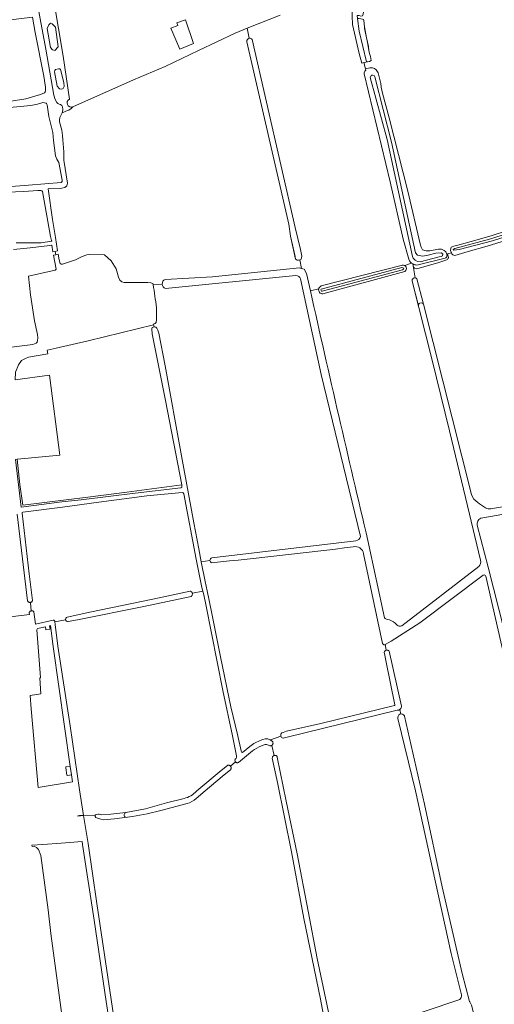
# Model space of a CAD drawing. Header units: metres. Extents: x 209813 to 223847, y 571801 to 587119.
# Tile 442 of 656: x 213210 to 213530, y 582466 to 583129. Entities that reach past the tile are written whole.
import ezdxf

# ---------------------------------------------------------------- set-up
doc = ezdxf.new("R2010")
doc.units = ezdxf.units.M
for name, color, linetype, lineweight in [('B-RO-GR-BEPLANTING_CULTUUR_HEESTERS-GV', 8, 'Continuous', 0), ('B-RO-GR-BOUWLAND-GV', 8, 'Continuous', 0), ('B-RO-GR-GRAS-GV', 8, 'Continuous', 0), ('B-RO-GR-GROENVOORZIENING-GV', 8, 'Continuous', 0), ('B-RO-KW-KUNSTWERK_STUW-GV', 8, 'Continuous', 0), ('B-RO-OG-TERREIN_CULTUURSCHEIDING-GV', 8, 'Continuous', 0), ('B-RO-OG-WATER_GREPPEL-GV', 8, 'Continuous', 0)]:
    doc.layers.add(name, color=color, linetype=linetype, lineweight=lineweight)

msp = doc.modelspace()

# ---------------------------------------------------------------- linework, layer by layer
at = {"layer": 'B-RO-GR-BEPLANTING_CULTUUR_HEESTERS-GV', "flags": 128}
msp.add_lwpolyline([(213233.862, 583094.156), (213235.763, 583084.646), (213237.264, 583082.822), (213238.819, 583082.446), (213239.846, 583083.037), (213240.367, 583084.447), (213240.244, 583086.931), (213238.032, 583095.705), (213237.434, 583096.171), (213236.558, 583096.311), (213234.702, 583095.733), (213234.054, 583095.207)], close=True, dxfattribs=at)
at = {"layer": 'B-RO-GR-BOUWLAND-GV', "flags": 128}
for points in [[(213396.501, 582957.007), (213308.612, 582948.383)], [(213439.861, 582781.348), (213413.493, 582890.372), (213399.619, 582954.924)], [(213306.424, 582951.288), (213300.335, 582950.946)], [(213302.551, 582927.335), (213302.35, 582925.484)], [(213300.763, 582924.492), (213300.665, 582923.858), (213300.972, 582922.544), (213301.44, 582922.586), (213302.101, 582922.289), (213302.763, 582921.594), (213303.457, 582920.337), (213304.187, 582918.304), (213308.346, 582896.192), (213319.335, 582835.714), (213327.752, 582790.515), (213331.106, 582772.961), (213332.788, 582764.255), (213338.569, 582765.227)], [(213339.863, 582766.849), (213436.822, 582778.413)]]:
    msp.add_lwpolyline(points, dxfattribs=at)
at = {"layer": 'B-RO-GR-BOUWLAND-GV'}
for points in [[(213399.619, 582954.924, 0.3043639), (213396.501, 582957.007)], [(213300.335, 582950.946, -0.0302042), (213301.404, 582943.224)], [(213308.612, 582948.383, -0.3189093), (213306.424, 582951.288)], [(213301.404, 582943.224, -0.0669119), (213302.551, 582927.335)], [(213302.35, 582925.484, -0.2431468), (213300.763, 582924.492)], [(213436.822, 582778.413, 0.3174021), (213439.861, 582781.348)], [(213338.569, 582765.227, -0.3326815), (213339.863, 582766.849)]]:
    msp.add_lwpolyline(points, format="xyb", dxfattribs=at)
at = {"layer": 'B-RO-GR-GRAS-GV', "flags": 128}
for points in [[(213443.029, 583142.24), (213442.87, 583139.492), (213442.394, 583138.01), (213441.706, 583133.142), (213441.23, 583132.031), (213440.171, 583131.819), (213439.007, 583132.19), (213437.653, 583132.216), (213437.96, 583130.052), (213439.113, 583130.179), (213441.388, 583129.755), (213441.918, 583129.491), (213442.129, 583128.75), (213442.553, 583124.622), (213443.981, 583117.161), (213445.304, 583111.235), (213445.622, 583108.695), (213446.045, 583106.631), (213446.68, 583104.567), (213447.051, 583101.868), (213446.045, 583101.286), (213442.142, 583100.433)], [(213385.857, 583132.373), (213363.714, 583123.592), (213365.095, 583116.831)], [(213474.409, 582965.346), (213473.656, 582966.07), (213473.012, 582966.919), (213472.425, 582968.037), (213468.697, 582981.574), (213459.868, 583020.071), (213442.318, 583092.954), (213442.363, 583093.583), (213442.871, 583094.646), (213443.564, 583095.257), (213442.142, 583100.433), (213440.76, 583100.129), (213438.988, 583106.581), (213434.472, 583126.083), (213434.084, 583137.7)], [(213363.714, 583123.592), (213355.551, 583120.355), (213330.896, 583108.602), (213308.461, 583097.807), (213287.023, 583088.941), (213246.307, 583070.665), (213245.202, 583069.488), (213243.483, 583068.397), (213242.59, 583068.099), (213238.996, 583066.621), (213237.42, 583063.373), (213237.255, 583061.86), (213237.288, 583060.476), (213238.823, 583054.9), (213239.316, 583051.444), (213239.468, 583048.408), (213240.282, 583040.376), (213240.221, 583034.729), (213242.577, 583019.146), (213242.183, 583017.468), (213240.983, 583016.267), (213238.832, 583015.882), (213230.659, 583015.713), (213229.665, 583015.498), (213232.558, 582994.833), (213234.683, 582982.74), (213235.986, 582973.69), (213234.366, 582973.311), (213234.775, 582971.061), (213236.385, 582971.438), (213237.065, 582967.594), (213237.662, 582965.251), (213238.421, 582964.664), (213239.212, 582964.71), (213248.045, 582967.542), (213252.642, 582969.757), (213255.622, 582970.908), (213257.504, 582971.147), (213267.605, 582970.946), (213272.122, 582966.88), (213275.467, 582961.457), (213276.929, 582955.87), (213277.844, 582953.816), (213279.167, 582952.824), (213280.92, 582952.394), (213296.762, 582952.361), (213298.68, 582952.229), (213300.204, 582951.581), (213300.335, 582950.946), (213306.424, 582951.288)], [(213394.485, 582976.325), (213392.898, 582983.667), (213391.663, 582991.683), (213363.453, 583114.49)], [(213443.305, 583096.201), (213446.298, 583096.931), (213447.965, 583096.931), (213449.314, 583096.455), (213450.584, 583095.582), (213451.775, 583093.518), (213453.68, 583086.374), (213453.918, 583083.993), (213454.712, 583079.945), (213459.157, 583063.276), (213471.936, 583013.825), (213480.033, 582978.345), (213480.747, 582976.202), (213481.779, 582974.297), (213484.16, 582973.662), (213486.7, 582973.741), (213492.574, 582974.852), (213494.558, 582974.693), (213496.304, 582973.9), (213497.495, 582973.106), (213498.083, 582971.486), (213498.431, 582971.583)], [(213189.919, 583015.902), (213216.401, 583017.792), (213238.46, 583019.733), (213239.1, 583020.373), (213239.194, 583021.304), (213236.741, 583033.135), (213235.604, 583035.372), (213234.693, 583037.616), (213233.183, 583047.959), (213232.745, 583053.258), (213230.153, 583064.099), (213229.073, 583072.05), (213228.595, 583073.006), (213228.398, 583073.165), (213226.063, 583073.461), (213222.568, 583072.454), (213218.074, 583071.557), (213201.403, 583070.041), (213174.275, 583067.893), (213174.623, 583061.775), (213169.252, 583061.196), (213170.916, 583015.899), (213179.356, 583016.015)], [(213208.028, 582978.978), (213224.854, 582979.109), (213231.801, 582980.266), (213232.032, 582980.428), (213231.993, 582980.662), (213231.237, 582983.31), (213225.755, 583013.67), (213225.365, 583014.116), (213224.654, 583014.259), (213222.819, 583014.276), (213213.35, 583013.576), (213190.429, 583012.767)], [(213501.16, 582972.343), (213500.593, 582973.866), (213500.692, 582975.354), (213500.989, 582976.048), (213501.585, 582976.445), (213502.775, 582976.842), (213506.413, 582977.768), (213518.452, 582981.009), (213528.656, 582984.008), (213538.181, 582987.183), (213547.283, 582990.252), (213556.914, 582995.015), (213569.614, 583002.105), (213578.186, 583008.032), (213587.182, 583013.853), (213596.39, 583017.875), (213598.506, 583017.875), (213602.951, 583016.816), (213604.962, 583014.911), (213606.232, 583013.006), (213606.444, 583011.525), (213605.721, 583009.211)], [(213547.681, 582983.71), (213525.211, 582976.905), (213512.399, 582973.338), (213503.559, 582970.539)], [(213234.366, 582973.311), (213232.878, 582972.963), (213232.1, 582977.537), (213231.912, 582977.523), (213230.737, 582977.205), (213217.489, 582975.704), (213206.27, 582974.51)], [(213308.499, 582954.331), (213340.269, 582956.241), (213398.884, 582962.343), (213400.277, 582961.863), (213399.1, 582967.509), (213398.131, 582967.331), (213397.39, 582967.416), (213396.607, 582967.776), (213396.141, 582968.157), (213394.485, 582976.325)], [(213205.067, 582908.806), (213219.429, 582910.683), (213221.526, 582911.493), (213222.227, 582912.194), (213222.475, 582913.377), (213222.617, 582915.14), (213222.575, 582917.247), (213220.429, 582926.536), (213217.7, 582944.111), (213216.341, 582956.72), (213234.392, 582960.684), (213234.971, 582961.235), (213233.262, 582970.707), (213234.775, 582971.061)], [(213501.16, 582972.343), (213498.431, 582971.583), (213498.957, 582970.19), (213499.196, 582968.952), (213498.883, 582968.666), (213498.566, 582967.925), (213497.402, 582967.396), (213492.11, 582965.703), (213478.457, 582961.681), (213477.452, 582961.628), (213476.394, 582961.999), (213475.58, 582962.722)], [(213400.277, 582961.863), (213402.004, 582961.268), (213403.639, 582958.412), (213406.259, 582946.65)], [(213411.854, 582948.119), (213411.998, 582948.544), (213412.12, 582948.798), (213412.29, 582949.082), (213412.476, 582949.316), (213412.723, 582949.569), (213412.94, 582949.743), (213413.375, 582950.011), (213468.126, 582964.119)], [(213469.839, 582959.767), (213414.634, 582944.7)], [(213474.409, 582965.346), (213469.723, 582963.75)], [(213476.841, 582955.446), (213475.138, 582964.868)], [(213520.838, 582765.352), (213511.898, 582802.033), (213499.957, 582852.522), (213488.256, 582899.986), (213474.659, 582953.275)], [(213477.943, 582954.877), (213482.416, 582937.767), (213514.722, 582809.532)], [(213411.854, 582948.119), (213406.259, 582946.65)], [(213319.649, 582815.992), (213308.704, 582872.923), (213299.682, 582917.861), (213299.686, 582918.312), (213299.422, 582920.734), (213299.522, 582921.462), (213299.786, 582921.991), (213300.282, 582922.322), (213300.972, 582922.544), (213300.665, 582923.858), (213256.509, 582912.969), (213235.095, 582908.108), (213228.936, 582906.83), (213229.473, 582904.417), (213216.521, 582902.064), (213214.338, 582901.204), (213211.674, 582899.783), (213209.708, 582896.865), (213207.723, 582891.944), (213207.497, 582886.706), (213230.478, 582890.05), (213237.621, 582836.022), (213213.809, 582833.799), (213208.872, 582833.303)], [(213666.856, 582820.834), (213532.674, 582795.77), (213520.944, 582793.61)], [(213527.753, 582799.936), (213531.512, 582800.515), (213559.698, 582805.429), (213656.9, 582822.819)], [(213319.85, 582810.917), (213296.161, 582808.585), (213263.751, 582804.423), (213239.343, 582801.109), (213212.557, 582797.668)], [(213333.723, 582744.444), (213333.03, 582746.857), (213329.221, 582766.118), (213320.931, 582810.107)], [(213196.685, 582726.324), (213216.991, 582728.878), (213216.847, 582729.946), (213216.981, 582730.241), (213217.077, 582730.406), (213217.317, 582730.703), (213217.613, 582730.946), (213217.951, 582731.124), (213218.318, 582731.23), (213217.684, 582736.953), (213217.51, 582736.936), (213217.162, 582736.953), (213216.824, 582737.039), (213216.51, 582737.191), (213216.232, 582737.402), (213216.111, 582737.528), (213215.908, 582737.812), (213215.799, 582738.028), (213208.805, 582796.444)], [(213212.197, 582797.046), (213216.966, 582756.246), (213219.115, 582738.224), (213219.016, 582737.969), (213218.937, 582737.813), (213218.735, 582737.529), (213218.613, 582737.403), (213218.336, 582737.192), (213218.183, 582737.108), (213217.855, 582736.988), (213217.684, 582736.953)], [(213518.518, 582788.935), (213525.881, 582760.677), (213543.913, 582690.051)], [(213444.992, 582778.572), (213456.175, 582726.593)], [(213454.869, 582709.148), (213441.961, 582769.747)], [(213338.569, 582765.227), (213332.788, 582764.255), (213335.361, 582750.927), (213336.752, 582744.734), (213339.721, 582730.646), (213345.629, 582700.311), (213352.66, 582666.602), (213357.067, 582648.065), (213359.532, 582636.958), (213359.728, 582635.979), (213360.443, 582635.82), (213365.39, 582639.978)], [(213467.677, 582721.193), (213519.561, 582761.088)], [(213522.653, 582755.219), (213479.875, 582723.263), (213460.627, 582710.784), (213456.573, 582708.616)], [(213539.095, 582689.804), (213524.275, 582754.527)], [(213241.321, 582725.289), (213241.496, 582726.242), (213241.925, 582726.861), (213242.456, 582727.038), (213257.744, 582730.392), (213300.181, 582739.192), (213325.21, 582744.576), (213325.435, 582744.52), (213325.618, 582744.454), (213325.793, 582744.371), (213326.115, 582744.154), (213326.388, 582743.877), (213326.502, 582743.72), (213326.681, 582743.376), (213326.744, 582743.192)], [(213335.732, 582735.473), (213334.391, 582742.12), (213333.723, 582744.444), (213326.744, 582743.192), (213326.789, 582743.002), (213326.82, 582742.615), (213326.807, 582742.422), (213326.723, 582742.042), (213326.566, 582741.688), (213326.461, 582741.524), (213326.207, 582741.231), (213325.9, 582740.969), (213294.157, 582734.21), (213249.482, 582725.217), (213243.114, 582724.028)], [(213356.403, 582633.528), (213353.813, 582647.159), (213347.213, 582677.701), (213335.732, 582735.473)], [(213218.318, 582731.23), (213218.698, 582731.26), (213218.889, 582731.246), (213219.261, 582731.16), (213219.609, 582731.001), (213219.769, 582730.896), (213219.917, 582730.775), (213220.103, 582730.589), (213221.213, 582722.354), (213232.961, 582724.999), (213233.194, 582724.951), (213233.438, 582724.859), (213233.757, 582724.632), (213233.924, 582724.431), (213234.046, 582724.2), (213234.104, 582723.877)], [(213231.308, 582721.304), (213230.635, 582721.153), (213230.907, 582718.959), (213228.168, 582718.443), (213227.902, 582720.537), (213222.467, 582719.313)], [(213244.499, 582626.475), (213240.573, 582653.255), (213233.099, 582707.151), (213231.308, 582721.304)], [(213242.666, 582724.001), (213242.036, 582724.194), (213241.702, 582724.607), (213241.321, 582725.289), (213234.104, 582723.877), (213234.437, 582722.008), (213236.267, 582707.552), (213244.387, 582653.814), (213250.721, 582610.608), (213253.522, 582593.509), (213261.125, 582593.292)], [(213463.303, 582723.013), (213464.535, 582721.636)], [(213222.054, 582718.563), (213224.497, 582686.427)], [(213457.307, 582704.699), (213456.573, 582708.616)], [(213463.087, 582667.997), (213457.087, 582697.737), (213456.03, 582702.454)], [(213457.307, 582704.699), (213457.543, 582704.758), (213457.873, 582704.787), (213458.255, 582704.751), (213458.611, 582704.633), (213458.937, 582704.453), (213459.331, 582704.093), (213467.532, 582667.091)], [(213224.107, 582685.836), (213224.823, 582675.253), (213217.632, 582674.227), (213218.273, 582665.336), (213222.923, 582612.376), (213246.036, 582615.995), (213245.337, 582620.761), (213242.76, 582620.444), (213242.205, 582620.563)], [(213464.607, 582664.301), (213390.476, 582646.262), (213389.517, 582645.879), (213388.776, 582645.693), (213388.009, 582645.614), (213387.321, 582645.746), (213386.818, 582646.011), (213386.271, 582646.779)], [(213390.166, 582650.133), (213413.3, 582655.387), (213462.838, 582667.46)], [(213467.09, 582661.769), (213466.494, 582664.887)], [(213507.854, 582472.675), (213500.909, 582500.577), (213490.369, 582548.609), (213476.946, 582610.027), (213465.095, 582658.712)], [(213469.565, 582660.606), (213469.694, 582660.283), (213483.1, 582600.952), (213494.984, 582545.477), (213508.305, 582487.061), (213513.261, 582468.156), (213513.496, 582467.877), (213514.607, 582465.695), (213515.528, 582462.383), (213523.743, 582427.045), (213525.951, 582424.251), (213529.229, 582422.107), (213531.503, 582421.425), (213536.402, 582420.873), (213542.862, 582422.359), (213593.375, 582436.005)], [(213386.271, 582646.779), (213386.21, 582647.44), (213386.342, 582648.128), (213386.633, 582648.736), (213387.056, 582649.054), (213387.797, 582649.398), (213390.166, 582650.133)], [(213386.271, 582646.779), (213379.268, 582644.418)], [(213380.666, 582643.369), (213380.859, 582643.048), (213380.938, 582642.883), (213381.044, 582642.533), (213381.079, 582642.17), (213381.042, 582641.806), (213380.934, 582641.458), (213380.759, 582641.137), (213380.525, 582640.857), (213380.24, 582640.629)], [(213375.139, 582641.007), (213375.069, 582640.978)], [(213379.018, 582640.345), (213378.837, 582640.376), (213378.491, 582640.49), (213377.999, 582640.738)], [(213418.081, 582442.086), (213412.988, 582469.72), (213401.82, 582523.994), (213393.584, 582568.918), (213384.053, 582615.584), (213380.567, 582632.093), (213380.637, 582632.532), (213380.682, 582632.704), (213380.745, 582632.871), (213380.918, 582633.18), (213381.028, 582633.321), (213381.286, 582633.565), (213381.587, 582633.752), (213381.751, 582633.822), (213380.24, 582640.629), (213379.915, 582640.462), (213379.564, 582640.361), (213379.383, 582640.338), (213379.018, 582640.345)], [(213329.541, 582609.901), (213329.672, 582610.031), (213346.097, 582623.78), (213350.312, 582627.176), (213350.52, 582627.246), (213350.888, 582627.31), (213351.075, 582627.314), (213351.446, 582627.264), (213351.799, 582627.141), (213351.964, 582627.053), (213352.264, 582626.83), (213352.395, 582626.697), (213355.832, 582629.514), (213355.65, 582629.774), (213355.524, 582630.066), (213355.459, 582630.377), (213355.457, 582630.695), (213355.519, 582631.007), (213355.642, 582631.3), (213355.845, 582631.634), (213356.143, 582631.873)], [(213357.891, 582629.155), (213357.418, 582629.01), (213357.262, 582628.979), (213356.944, 582628.965), (213356.786, 582628.982), (213356.478, 582629.063), (213356.193, 582629.203), (213356.062, 582629.294), (213355.832, 582629.514)], [(213381.751, 582633.822), (213382.094, 582633.912), (213382.449, 582633.93), (213382.8, 582633.877), (213383.134, 582633.755), (213383.436, 582633.569), (213383.572, 582633.454), (213383.695, 582633.326), (213383.853, 582633.125), (213383.96, 582632.654), (213389.84, 582603.171), (213397.22, 582567.606), (213404.752, 582529.048), (213410.848, 582497.169), (213417.262, 582466.322), (213421.928, 582443.691), (213422.532, 582441.373), (213431.513, 582444.898), (213482.744, 582461.477), (213506.172, 582469.3), (213506.776, 582469.448)], [(213245.337, 582620.761), (213244.499, 582626.475), (213241.57, 582626.159), (213241.53, 582625.524), (213242.205, 582620.563)], [(213352.395, 582626.697), (213352.614, 582626.394), (213352.699, 582626.227), (213352.817, 582625.873), (213352.848, 582625.688), (213352.855, 582625.314), (213352.829, 582625.129), (213352.723, 582624.771), (213352.575, 582624.513), (213346.86, 582619.78), (213335.459, 582610.117), (213329.381, 582604.783)], [(213271.841, 582594.339), (213281.963, 582595.358), (213295.176, 582597.873), (213309.43, 582601.874), (213321.188, 582604.944)], [(213323.158, 582601.454), (213305.508, 582596.793), (213296.328, 582594.656), (213286.367, 582592.672), (213274.302, 582591.164), (213267.05, 582590.501), (213265.213, 582590.846), (213262.792, 582591.521), (213261.76, 582592.037)], [(213282.395, 582592.176), (213281.049, 582592.791), (213280.771, 582593.505), (213280.929, 582594.18), (213281.287, 582594.934), (213281.963, 582595.358)], [(213253.522, 582593.509), (213256.638, 582574.486), (213262.474, 582534.218), (213277.24, 582434.923), (213281.19, 582408.639)], [(213263.229, 582594.339), (213261.562, 582593.783), (213261.125, 582593.292), (213261.244, 582592.672), (213261.76, 582592.037)], [(213263.229, 582594.339), (213264.062, 582594.219)], [(213271.841, 582594.339), (213265.888, 582593.942), (213264.062, 582594.219)], [(213281.887, 582382.29), (213277.597, 582410.213), (213268.645, 582468.193), (213260.739, 582522.919), (213252.839, 582573.863), (213252.5, 582575.932), (213238.348, 582574.808), (213226.177, 582573.803), (213218.769, 582573.379), (213218.828, 582572.587)], [(213218.828, 582572.587), (213220.151, 582572.669), (213221.847, 582571.966), (213223.242, 582570.571), (213224.718, 582566.538), (213229.562, 582529.937), (213231.391, 582513.948), (213247.747, 582392.655), (213249.44, 582379.99), (213250.25, 582377), (213250.635, 582376.582), (213251.328, 582376.07), (213252.152, 582375.871), (213253.703, 582376.03), (213278.752, 582381.252), (213279.175, 582379.224)]]:
    msp.add_lwpolyline(points, dxfattribs=at)
for points in [[(213219.1, 583131.126), (213152.358, 583122.964), (213154.762, 583107.069), (213165.144, 583108.004), (213166.437, 583107.603), (213167.099, 583105.788), (213169.459, 583092.204), (213172.162, 583071.289), (213179.079, 583072.186), (213203.282, 583074.252), (213214.536, 583076.084), (213224.587, 583078.95), (213227.118, 583080.129), (213227.706, 583080.717), (213227.9, 583081.21), (213227.853, 583083.94), (213226.742, 583091.197), (213221.016, 583120.6)], [(213319.649, 582815.992), (213282.688, 582811.173), (213256.428, 582807.866), (213212.639, 582802.442), (213210.588, 582816.399), (213208.872, 582833.303), (213207.623, 582833.178), (213211.496, 582801.06), (213238.897, 582804.581), (213251.85, 582805.985), (213288.309, 582810.483), (213318.91, 582814.168), (213319.729, 582814.494), (213319.772, 582815.35)]]:
    msp.add_lwpolyline(points, close=True, dxfattribs=at)
at = {"layer": 'B-RO-GR-GRAS-GV'}
for points in [[(213363.453, 583114.49, -0.424163), (213365.095, 583116.831)], [(213503.559, 582970.539, -0.3472142), (213501.16, 582972.343)], [(213475.138, 582964.868, -0.0362334), (213474.409, 582965.346)], [(213306.424, 582951.288, -0.3240408), (213308.499, 582954.331)], [(213406.259, 582946.65, 0.003423), (213444.992, 582778.572)], [(213414.634, 582944.7, -0.4892454), (213411.854, 582948.119)], [(213320.931, 582810.107, 0.3889568), (213319.85, 582810.917)], [(213514.722, 582809.532, 0.1603502), (213518.874, 582804.23)], [(213518.874, 582804.23, -0.0157434), (213524.046, 582800.533)], [(213212.557, 582797.668, 0.3872746), (213212.197, 582797.046)], [(213524.046, 582800.533, 0.1407609), (213527.753, 582799.936)], [(213520.944, 582793.61, 0.3672788), (213518.518, 582788.935)], [(213435.099, 582774.255, -0.0013269), (213339.836, 582763.504)], [(213441.961, 582769.747, 0.4643599), (213435.099, 582774.255)], [(213339.836, 582763.504, -0.3455367), (213338.569, 582765.227)], [(213519.561, 582761.088, 0.2239676), (213520.838, 582765.352)], [(213524.275, 582754.527, 0.5687324), (213522.653, 582755.219)], [(213243.114, 582724.028, -0.0739318), (213242.666, 582724.001)], [(213456.175, 582726.593, 0.1425508), (213457.981, 582725.398)], [(213457.981, 582725.398, -0.1559757), (213463.303, 582723.013)], [(213464.535, 582721.636, 0.3601621), (213467.677, 582721.193)], [(213222.467, 582719.313, 0.1932171), (213222.054, 582718.563)], [(213456.573, 582708.616, -0.505281), (213454.869, 582709.148)], [(213456.03, 582702.454, -0.3945147), (213457.307, 582704.699)], [(213224.497, 582686.427, -0.2741867), (213224.107, 582685.836)], [(213462.838, 582667.46, 0.3682589), (213463.087, 582667.997)], [(213365.39, 582639.978, -0.0755663), (213372.973, 582644.17)], [(213372.973, 582644.17, -0.0114893), (213374.145, 582644.575)], [(213368.623, 582637.954, 0.0202439), (213357.891, 582629.155)], [(213375.069, 582640.978, 0.0412032), (213368.623, 582637.954)], [(213377.999, 582640.738, 0.2654046), (213375.139, 582641.007)], [(213356.143, 582631.873, 0.2572238), (213356.403, 582633.528)], [(213321.188, 582604.944, 0.1660098), (213329.541, 582609.901)], [(213329.381, 582604.783, -0.0962935), (213323.158, 582601.454)], [(213506.776, 582469.448, 0.2354307), (213507.854, 582472.675)]]:
    msp.add_lwpolyline(points, format="xyb", dxfattribs=at)
for centre, radius, start, end in [((213468.413, 582961.719), 2.417, 306.160844, 98.366236), ((213464.794, 582667.031), 2.737, 266.090935, 0.963411), ((213467.462, 582659.346), 2.452, 30.935577, 194.80565), ((213376.535, 582639.32), 5.784, 44.426888, 114.591559)]:
    msp.add_arc(centre, radius, start, end, dxfattribs=at)
at = {"layer": 'B-RO-GR-GROENVOORZIENING-GV', "flags": 128}
msp.add_lwpolyline([(213444.074, 583100.858), (213446.045, 583101.286), (213447.051, 583101.868), (213446.68, 583104.567), (213446.045, 583106.631), (213445.622, 583108.695), (213444.775, 583113.986), (213442.764, 583123.458), (213442.553, 583124.622), (213442.129, 583128.75), (213441.918, 583129.491), (213441.388, 583129.755), (213439.113, 583130.179), (213437.96, 583130.052), (213439.151, 583121.658)], close=True, dxfattribs=at)
for points in [[(213475.58, 582962.722), (213476.394, 582961.999), (213477.452, 582961.628), (213478.457, 582961.681), (213492.11, 582965.703), (213497.402, 582967.396), (213498.566, 582967.925), (213498.883, 582968.666), (213499.196, 582968.952), (213498.957, 582970.19), (213498.431, 582971.583), (213498.083, 582971.486), (213498.175, 582971.125), (213498.199, 582970.939), (213498.202, 582970.597), (213498.181, 582970.424), (213498.117, 582970.148), (213497.992, 582969.834), (213497.81, 582969.526), (213497.57, 582969.252), (213497.304, 582969.031), (213496.996, 582968.846), (213477.856, 582964.118)], [(213475.138, 582964.868), (213475.58, 582962.722)], [(213474.659, 582953.275), (213478.904, 582936.639), (213479.067, 582937.618), (213479.451, 582938.162), (213479.998, 582938.506), (213480.844, 582938.677), (213481.616, 582938.33), (213482.025, 582937.969), (213482.416, 582937.767), (213477.943, 582954.877)]]:
    msp.add_lwpolyline(points, dxfattribs=at)
at = {"layer": 'B-RO-GR-GROENVOORZIENING-GV'}
for points in [[(213477.856, 582964.118, -0.1190729), (213475.138, 582964.868)], [(213477.943, 582954.877, 0.7347567), (213474.662, 582953.244)]]:
    msp.add_lwpolyline(points, format="xyb", dxfattribs=at)
at = {"layer": 'B-RO-KW-KUNSTWERK_STUW-GV', "flags": 128}
msp.add_lwpolyline([(213250.657, 582593.371), (213249.664, 582593.241), (213249.716, 582592.927), (213253.536, 582593.424), (213253.484, 582593.739)], close=True, dxfattribs=at)
at = {"layer": 'B-RO-OG-TERREIN_CULTUURSCHEIDING-GV', "flags": 128}
for points in [[(213244.027, 583075.886), (213239.833, 583104.688), (213230.045, 583162.25), (213229.745, 583163.73), (213229.319, 583165.18), (213220.519, 583193.249)], [(213218.787, 583162.227), (213221.961, 583142.239), (213224.366, 583129.994), (213228.047, 583109.596), (213233.447, 583078.487), (213234.489, 583075.51), (213235.567, 583073.596), (213236.194, 583072.893), (213237.079, 583072.481), (213237.91, 583072.234), (213238.875, 583071.619), (213239.296, 583070.686), (213239.633, 583068.9), (213239.323, 583067.295), (213238.996, 583066.621), (213242.59, 583068.099), (213243.483, 583068.397), (213245.202, 583069.488), (213246.307, 583070.665)]]:
    msp.add_lwpolyline(points, dxfattribs=at)
for points in [[(213229.007, 583123.369), (213230.133, 583125.891), (213231.205, 583126.911), (213232.468, 583126.536), (213234.69, 583124.349), (213236.407, 583111.134), (213234.155, 583108.666), (213232.546, 583108.988), (213231.311, 583110.685)], [(213327.46, 583113.331), (213322.127, 583129.328), (213316.396, 583127.187), (213317.037, 583125.333), (213312.292, 583123.646), (213318.351, 583109.445)]]:
    msp.add_lwpolyline(points, close=True, dxfattribs=at)
at = {"layer": 'B-RO-OG-TERREIN_CULTUURSCHEIDING-GV'}
msp.add_lwpolyline([(213246.307, 583070.665, -0.9888938), (213244.027, 583075.886)], format="xyb", dxfattribs=at)
at = {"layer": 'B-RO-OG-WATER_GREPPEL-GV', "flags": 128}
for points in [[(213363.453, 583114.49), (213391.663, 582991.683), (213392.898, 582983.667), (213395.874, 582969.975), (213396.141, 582968.157), (213396.607, 582967.776), (213397.39, 582967.416), (213398.131, 582967.331), (213399.1, 582967.509)], [(213399.1, 582967.509), (213400, 582968.052), (213400.278, 582968.886), (213400.397, 582969.997), (213399.604, 582974.641), (213395.924, 582989.306), (213366.961, 583116.107)]]:
    msp.add_lwpolyline(points, dxfattribs=at)
at = {"layer": 'B-RO-OG-WATER_GREPPEL-GV'}
msp.add_lwpolyline([(213366.961, 583116.107, 0.2696083), (213365.095, 583116.831)], format="xyb", dxfattribs=at)
at = {"layer": 'B-RO-OG-WATER_GREPPEL-GV', "flags": 128}
for points in [[(213485.457, 582970.692), (213481.814, 582970.101), (213478.444, 582970.829), (213476.885, 582972.444), (213460.935, 583046.832), (213449.581, 583090.901), (213449.109, 583091.739), (213448.329, 583092.073), (213447.409, 583091.934), (213446.4, 583090.503), (213457.855, 583048.758), (213474.95, 582969.886), (213475.39, 582968.761), (213476.708, 582967.417), (213478.245, 582966.594), (213480.14, 582966.292), (213492.892, 582969.643), (213494.348, 582969.78), (213495.144, 582970.247), (213495.336, 582971.427), (213494.43, 582972.332), (213490.751, 582972.195)], [(213502.456, 582974.609), (213502.845, 582974.173), (213506.475, 582974.508), (213528.839, 582980.419), (213549.095, 582986.832), (213552.849, 582987.844), (213564.925, 582994.181), (213588.044, 583008.92), (213592.143, 583010.418), (213595.011, 583010.671), (213596.74, 583010.644), (213602.518, 583009.407), (213603.109, 583010.25), (213602.771, 583011.641), (213600.662, 583013.074), (213597.836, 583013.748), (213593.787, 583013.579), (213587.064, 583010.784), (213563.736, 582996.025), (213548.077, 582988.217), (213526.852, 582981.554), (213503.57, 582975.317)], [(213419.312, 582949.36), (213413.501, 582947.787), (213413.275, 582947.37), (213413.465, 582946.899), (213413.703, 582946.619), (213414.108, 582946.485), (213419.312, 582947.831), (213468.174, 582960.778), (213468.877, 582961.315), (213469.061, 582962.035), (213467.767, 582962.367)]]:
    msp.add_lwpolyline(points, close=True, dxfattribs=at)

doc.saveas('drawing.dxf')
